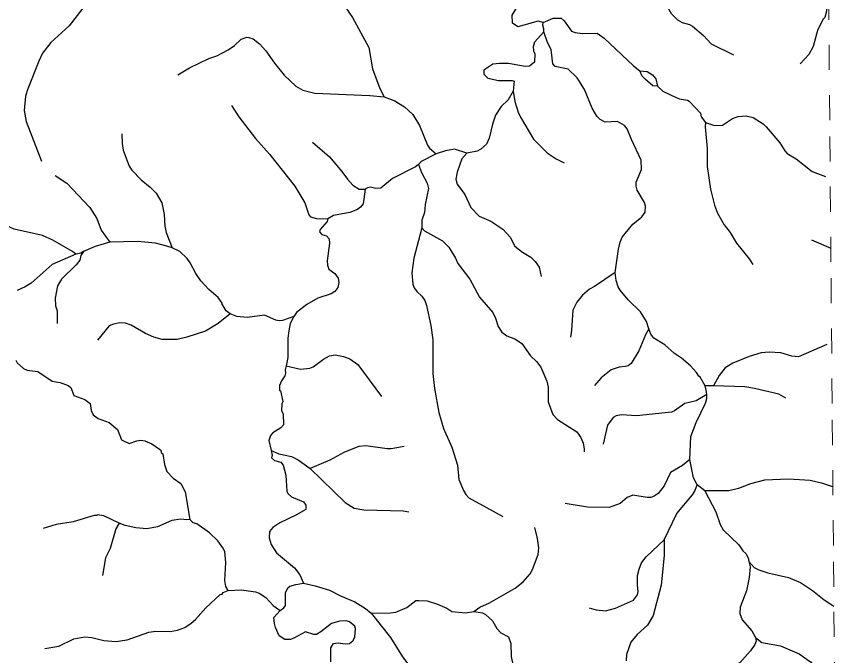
# Model space of a CAD drawing. Extents: x 346.5 to 372.4, y 7400.3 to 7428.2.
# Drawn here: x 368.941 to 372.201, y 7419.897 to 7422.445 of the extents above; entities that cross this region are included whole.
import ezdxf

# ---------------------------------------------------------------- set-up
doc = ezdxf.new("R2010")
doc.units = 0
doc.header["$LTSCALE"] = 0.032
doc.linetypes.add('SHORT_DASHED', pattern=[2.7, 1.5, -1.2])
for name, color, linetype, lineweight in [('2', 7, 'Continuous', 25), ('53', 7, 'SHORT_DASHED', 13), ('7', 7, 'Continuous', 25)]:
    doc.layers.add(name, color=color, linetype=linetype, lineweight=lineweight)

msp = doc.modelspace()

# ---------------------------------------------------------------- linework, layer by layer
at = {"layer": '2'}
msp.add_lwpolyline([(371.4251, 7422.2281), (371.454, 7422.2254), (371.4749, 7422.2116), (371.489, 7422.1953), (371.4956, 7422.1665), (371.4768, 7422.1684), (371.4462, 7422.1949), (371.4342, 7422.2069)], close=True, dxfattribs=at)
at = {"layer": '53'}
msp.add_lwpolyline([(372.2008, 7419.7716), (372.1959, 7420.3365), (372.191, 7420.9014), (372.1861, 7421.4663), (372.1813, 7422.0313), (372.1764, 7422.5962), (372.1715, 7423.1611), (372.1666, 7423.726), (372.1618, 7424.2909), (372.1569, 7424.8558), (372.152, 7425.4207), (372.1471, 7425.9856), (372.1423, 7426.5505), (372.1374, 7427.1154), (372.1325, 7427.6804), (372.1277, 7428.2453)], dxfattribs=at)
at = {"layer": '7'}
for p, q in [((372.1086, 7421.5536), (372.1857, 7421.5209)), ((371.6837, 7420.5538), (371.6534, 7420.5773))]:
    msp.add_line(p, q, dxfattribs=at)
for points in [[(369.5582, 7422.8294), (369.5305, 7422.8167), (369.4516, 7422.749), (369.3615, 7422.6956), (369.3049, 7422.643), (369.2922, 7422.6294), (369.2715, 7422.5975), (369.2515, 7422.5497), (369.2061, 7422.478), (369.1519, 7422.4071), (369.0778, 7422.3401), (369.0459, 7422.2979), (369.03, 7422.266), (368.9862, 7422.156), (368.9774, 7422.1274), (368.9726, 7422.07), (368.9806, 7422.0253), (369.0412, 7421.8683)], [(371.0391, 7422.421), (371.0194, 7422.4263), (370.9387, 7422.4031), (370.9172, 7422.4174), (370.9156, 7422.4493), (370.9411, 7422.4908), (370.9833, 7422.5298), (371.0447, 7422.5999), (371.0526, 7422.6406), (371.0439, 7422.7027), (371.0494, 7422.7235), (371.0662, 7422.7426), (371.0718, 7422.7474), (371.0893, 7422.7489), (371.1308, 7422.7362), (371.1515, 7422.7354), (371.1698, 7422.745), (371.2123, 7422.785)], [(372.1118, 7422.7489), (372.1277, 7422.7019), (372.162, 7422.6294), (372.166, 7422.6135), (372.174, 7422.5541), (372.1732, 7422.5035), (372.1676, 7422.4605), (372.1612, 7422.4405), (372.1532, 7422.4318), (372.1325, 7422.3887), (372.115, 7422.325), (372.0982, 7422.2931), (372.064, 7422.2557)], [(371.4061, 7422.6228), (371.416, 7422.6007), (371.4288, 7422.5864), (371.4862, 7422.5441), (371.5149, 7422.5186), (371.5499, 7422.4557), (371.5754, 7422.431), (371.593, 7422.4206), (371.6233, 7422.4126), (371.6344, 7422.4055), (371.679, 7422.368), (371.7093, 7422.3353), (371.7978, 7422.2915)], [(370.2175, 7422.5314), (370.2453, 7422.4971), (370.2509, 7422.4828), (370.2804, 7422.4398), (370.345, 7422.321), (370.3601, 7422.2357), (370.3888, 7422.1576), (370.4062, 7422.1245)], [(371.0419, 7422.3831), (371.0426, 7422.3955), (371.0378, 7422.4093), (371.0391, 7422.421)], [(371.0391, 7422.421), (371.0798, 7422.4381), (371.1108, 7422.4381), (371.1236, 7422.427), (371.1531, 7422.3863), (371.1674, 7422.3808), (371.1961, 7422.376), (371.2551, 7422.3784), (371.283, 7422.3577), (371.3993, 7422.2477), (371.4251, 7422.2281)], [(369.5839, 7422.2118), (369.6309, 7422.2397), (369.7074, 7422.2772), (369.7393, 7422.2875), (369.7855, 7422.3114), (369.8102, 7422.329), (369.8373, 7422.3545), (369.8588, 7422.3616), (369.8668, 7422.3608), (369.8843, 7422.3553), (369.9098, 7422.3354), (369.9353, 7422.3075), (369.9688, 7422.2588), (370.0086, 7422.211), (370.0549, 7422.1664), (370.082, 7422.1504), (370.1298, 7422.1385), (370.3498, 7422.1297), (370.4062, 7422.1245)], [(371.0419, 7422.3831), (371.0048, 7422.3425), (371, 7422.325), (371.0016, 7422.3075), (371.0064, 7422.2955), (371.0048, 7422.262), (370.9857, 7422.2461), (370.9682, 7422.2445), (370.9012, 7422.2572), (370.8662, 7422.2572), (370.8391, 7422.254), (370.804, 7422.2309), (370.804, 7422.215), (370.8191, 7422.1991), (370.8614, 7422.1887), (370.9164, 7422.1895), (370.9243, 7422.1863), (370.9203, 7422.1464)], [(371.3271, 7421.4241), (371.3395, 7421.5169), (371.3459, 7421.5456), (371.3539, 7421.5647), (371.3969, 7421.6173), (371.4328, 7421.646), (371.4463, 7421.6643), (371.4479, 7421.689), (371.4439, 7421.7034), (371.4137, 7421.7528), (371.4097, 7421.7687), (371.4097, 7421.7847), (371.432, 7421.8341), (371.4304, 7421.8715), (371.3921, 7421.9536), (371.3746, 7421.9967), (371.3642, 7422.0102), (371.3364, 7422.0261), (371.287, 7422.0237), (371.2662, 7422.0341), (371.2535, 7422.0476), (371.2351, 7422.0795), (371.2041, 7422.1529), (371.1746, 7422.1999), (371.1395, 7422.2349), (371.0877, 7422.2445), (371.0781, 7422.2556), (371.0718, 7422.3122), (371.0574, 7422.3409), (371.0419, 7422.3831)], [(371.4956, 7422.1665), (371.5165, 7422.1473), (371.5699, 7422.1218), (371.5834, 7422.1162), (371.6153, 7422.1106), (371.6217, 7422.1066), (371.6663, 7422.0596), (371.6693, 7422.0449), (371.6865, 7422.0222)], [(370.9203, 7422.1464), (370.9004, 7422.1123), (370.8725, 7422.0859), (370.8502, 7422.0508), (370.8383, 7422.0158), (370.8247, 7421.9592), (370.8136, 7421.9353), (370.792, 7421.9161), (370.7769, 7421.9074), (370.735, 7421.9001)], [(370.9203, 7422.1464), (370.9267, 7422.105), (370.9395, 7422.0636), (370.949, 7422.0429), (371.0016, 7421.9552), (371.0562, 7421.9006), (371.0909, 7421.8771), (371.1236, 7421.8612)], [(370.4062, 7422.1245), (370.4486, 7422.1082), (370.4637, 7422.0994), (370.4868, 7422.0843), (370.5203, 7422.054), (370.5474, 7422.0094), (370.5793, 7421.9313), (370.5872, 7421.9201), (370.6138, 7421.8967)], [(369.7975, 7422.0899), (369.8269, 7422.0445), (369.8939, 7421.9584), (369.9497, 7421.8962), (370.0501, 7421.7679), (370.0899, 7421.7018), (370.1059, 7421.654), (370.1131, 7421.646), (370.1362, 7421.6388), (370.1815, 7421.6383)], [(371.6865, 7422.0222), (371.7221, 7422.0102), (371.754, 7422.011), (371.7938, 7422.0381), (371.8161, 7422.046), (371.848, 7422.0484), (371.8767, 7422.0413), (371.9157, 7422.0166), (371.9277, 7422.0046), (371.9819, 7421.9409), (372.0018, 7421.909), (372.0122, 7421.8978), (372.0472, 7421.8771), (372.111, 7421.8261), (372.1644, 7421.8062)], [(371.6865, 7422.0222), (371.6852, 7422.0043), (371.6934, 7421.9186), (371.6934, 7421.8468), (371.7069, 7421.756), (371.7221, 7421.6922), (371.7348, 7421.6603), (371.7603, 7421.6141), (371.7842, 7421.5838), (371.8105, 7421.5408), (371.8607, 7421.4786), (371.8743, 7421.4555)], [(369.3615, 7421.9767), (369.3623, 7421.9377), (369.3663, 7421.9122), (369.391, 7421.8484), (369.4014, 7421.8325), (369.438, 7421.7934), (369.4739, 7421.7647), (369.4986, 7421.74), (369.5201, 7421.7018), (369.5305, 7421.6548), (369.5329, 7421.6093), (369.5376, 7421.5838), (369.5617, 7421.5224)], [(370.121, 7421.9433), (370.188, 7421.8851), (370.2374, 7421.8269), (370.2597, 7421.7958), (370.282, 7421.7727), (370.3067, 7421.7568), (370.3301, 7421.7557)], [(370.735, 7421.9001), (370.6861, 7421.9153), (370.651, 7421.909), (370.6138, 7421.8967)], [(370.735, 7421.9001), (370.7163, 7421.8771), (370.6972, 7421.8245), (370.6924, 7421.7958), (370.6972, 7421.7767), (370.7275, 7421.7353), (370.7514, 7421.6826), (370.7841, 7421.6492), (370.8311, 7421.6292), (370.8789, 7421.5966), (370.9084, 7421.5647), (370.9267, 7421.5296), (370.957, 7421.5049), (370.9905, 7421.485), (371.008, 7421.4675), (371.024, 7421.4452), (371.0319, 7421.4077)], [(370.6138, 7421.8967), (370.5532, 7421.8665), (370.5436, 7421.8548)], [(370.5436, 7421.8548), (370.5312, 7421.8452), (370.439, 7421.7982), (370.3928, 7421.7599), (370.3737, 7421.7591), (370.3521, 7421.764), (370.3404, 7421.7619), (370.3301, 7421.7557)], [(370.5436, 7421.8548), (370.5553, 7421.8229), (370.5777, 7421.7807), (370.5824, 7421.7592), (370.5697, 7421.6954), (370.5665, 7421.6635), (370.5566, 7421.6323), (370.5559, 7421.6027)], [(369.0962, 7421.811), (369.1416, 7421.7807), (369.2332, 7421.6834), (369.2611, 7421.6396), (369.2794, 7421.5934), (369.3133, 7421.5454)], [(370.3301, 7421.7557), (370.3258, 7421.7161), (370.3226, 7421.6978), (370.3115, 7421.6842), (370.3003, 7421.6755), (370.2701, 7421.6627), (370.2049, 7421.6507), (370.1815, 7421.6383)], [(370.1815, 7421.6383), (370.1794, 7421.6279), (370.1513, 7421.595), (370.1481, 7421.5862), (370.1577, 7421.5758), (370.176, 7421.5703), (370.1872, 7421.5583), (370.1888, 7421.5408), (370.1792, 7421.4707), (370.18, 7421.4531), (370.1864, 7421.4372), (370.2103, 7421.4197), (370.223, 7421.4021), (370.2262, 7421.3846), (370.2222, 7421.3647), (370.2095, 7421.3487), (370.1951, 7421.3392), (370.1425, 7421.3224), (370.0987, 7421.2969), (370.0572, 7421.2642), (370.0461, 7421.2491)], [(369.1785, 7421.4968), (369.1644, 7421.508), (369.0858, 7421.5527), (369.0451, 7421.5711), (368.9328, 7421.5966), (368.881, 7421.6213), (368.8379, 7421.6356)], [(370.5559, 7421.6027), (370.5251, 7421.4818), (370.5171, 7421.4229), (370.5203, 7421.3782), (370.5259, 7421.3623), (370.537, 7421.3479), (370.5569, 7421.3304), (370.5689, 7421.3121), (370.5745, 7421.2922), (370.592, 7421.2125), (370.6008, 7421.1551), (370.6, 7421.0212), (370.6072, 7420.9622), (370.6247, 7420.8666), (370.6422, 7420.8028), (370.6757, 7420.7279), (370.6988, 7420.6562), (370.7044, 7420.5988), (370.7219, 7420.5558), (370.7315, 7420.5398), (370.7442, 7420.5255), (370.8136, 7420.488), (370.8797, 7420.4522)], [(370.5559, 7421.6027), (370.5671, 7421.5899), (370.639, 7421.5504), (370.6645, 7421.5257), (370.6908, 7421.4818), (370.7004, 7421.4595), (370.7474, 7421.3981), (370.7857, 7421.3256), (370.8391, 7421.2651), (370.8502, 7421.2427), (370.8606, 7421.2093), (370.8749, 7421.1869), (370.8949, 7421.1718), (370.9299, 7421.159), (370.9546, 7421.1415), (370.9897, 7421.0913), (371.0128, 7421.069), (371.0303, 7421.0467), (371.0542, 7420.9909), (371.059, 7420.967), (371.059, 7420.908), (371.0781, 7420.8586), (371.0965, 7420.8379), (371.1738, 7420.7885), (371.1897, 7420.7662), (371.1985, 7420.7439), (371.2025, 7420.7215), (371.2025, 7420.7096)], [(369.3133, 7421.5454), (369.2547, 7421.528), (369.2088, 7421.5072)], [(369.5617, 7421.5224), (369.5401, 7421.5288), (369.4954, 7421.5416), (369.4524, 7421.5448), (369.4221, 7421.5472), (369.3133, 7421.5454)], [(369.2088, 7421.5072), (369.1975, 7421.4914), (369.1934, 7421.4735), (369.179, 7421.4547), (369.1208, 7421.3973), (369.1049, 7421.3703), (369.0953, 7421.3224), (369.0969, 7421.2906), (369.1033, 7421.2714), (369.1033, 7421.2212)], [(369.2088, 7421.5072), (369.1978, 7421.501), (369.1785, 7421.4968)], [(369.7935, 7421.2595), (369.7767, 7421.2714), (369.7616, 7421.2977), (369.7616, 7421.3025), (369.7457, 7421.324), (369.7074, 7421.3567), (369.6763, 7421.391), (369.6556, 7421.4197), (369.6341, 7421.4627), (369.6213, 7421.4802), (369.5927, 7421.5073), (369.5617, 7421.5224)], [(369.1785, 7421.4968), (369.0834, 7421.4555), (368.9997, 7421.3822), (368.9766, 7421.3663), (368.9447, 7421.3519)], [(371.3271, 7421.4241), (371.2447, 7421.3678), (371.2248, 7421.3575), (371.1961, 7421.3344), (371.1738, 7421.3065), (371.1578, 7421.2746), (371.1531, 7421.1949), (371.1483, 7421.167)], [(371.4607, 7421.2), (371.4511, 7421.229), (371.428, 7421.2674), (371.3778, 7421.3145), (371.3459, 7421.3543), (371.3387, 7421.3671), (371.3308, 7421.3926), (371.3271, 7421.4241)], [(369.7935, 7421.2595), (369.7457, 7421.2204), (369.6947, 7421.1901), (369.6198, 7421.1662), (369.5815, 7421.1575), (369.5225, 7421.1575), (369.4891, 7421.167), (369.4556, 7421.1806), (369.3982, 7421.214), (369.3759, 7421.222), (369.3536, 7421.2236), (369.3281, 7421.2188), (369.3105, 7421.2117), (369.2643, 7421.1543)], [(370.0461, 7421.2491), (370.0007, 7421.2324), (369.9879, 7421.2316), (369.9752, 7421.234), (369.929, 7421.2539), (369.8604, 7421.2443), (369.8198, 7421.2491), (369.7935, 7421.2595)], [(370.0461, 7421.2491), (370.0317, 7421.2204), (370.0262, 7421.1917), (370.023, 7421.163), (370.0222, 7421.0849), (370.0156, 7421.0521)], [(371.4607, 7421.2), (371.4471, 7421.1758), (371.4208, 7421.112), (371.3898, 7421.0618), (371.3778, 7421.0523), (371.3682, 7421.0491), (371.3427, 7421.0467), (371.3101, 7421.0363), (371.271, 7421.0044), (371.2447, 7420.9742)], [(371.6846, 7420.9725), (371.665, 7421.0066), (371.6599, 7421.0108), (371.6511, 7421.0252), (371.6264, 7421.0515), (371.5906, 7421.0833), (371.5635, 7421.1017), (371.5244, 7421.1352), (371.4806, 7421.1622), (371.4686, 7421.1782), (371.4607, 7421.2)], [(372.1692, 7421.1367), (372.0568, 7421.0881), (372.0297, 7421.0905), (371.9867, 7421.1033), (371.9405, 7421.1072), (371.9086, 7421.1033), (371.8608, 7421.0889), (371.7954, 7421.0626), (371.7643, 7421.0443), (371.7404, 7421.014), (371.7181, 7420.9718)], [(370.0156, 7421.0521), (370.0724, 7421.0387), (370.1107, 7421.0427), (370.1234, 7421.0475), (370.1649, 7421.0786), (370.1888, 7421.0913), (370.2111, 7421.0953), (370.2446, 7421.0889), (370.2693, 7421.0802), (370.3011, 7421.057), (370.3952, 7420.9295)], [(368.9392, 7421.0746), (368.9439, 7421.0634), (368.9694, 7421.0411), (368.9838, 7421.0347), (369.0268, 7421.0299), (369.0842, 7420.9909), (369.1161, 7420.9853), (369.148, 7420.9734), (369.1575, 7420.9662), (369.1695, 7420.9335), (369.2133, 7420.9176), (369.2356, 7420.9024), (369.2396, 7420.8746), (369.2476, 7420.857), (369.2667, 7420.8419), (369.3105, 7420.8259), (369.344, 7420.7988), (369.3599, 7420.7566), (369.3902, 7420.743), (369.4205, 7420.7526), (369.4365, 7420.7558), (369.4524, 7420.7526), (369.4811, 7420.7414), (369.5114, 7420.7199), (369.5169, 7420.716), (369.5185, 7420.7072), (369.5241, 7420.7016), (369.5313, 7420.6594), (369.54, 7420.6307), (369.5655, 7420.6044), (369.5966, 7420.5837), (369.6134, 7420.5502), (369.6318, 7420.4402)], [(370.0156, 7421.0521), (370.0115, 7421.0362), (370.0136, 7421.0225), (370.011, 7421.0124), (369.9967, 7420.9917), (369.9895, 7420.9734), (369.9895, 7420.9542), (369.9927, 7420.9519), (370.0023, 7420.9096), (369.9991, 7420.9008), (369.9975, 7420.8721), (370.0039, 7420.861), (370.0047, 7420.8172), (369.9951, 7420.8052), (369.9624, 7420.7845), (369.9529, 7420.7741), (369.9465, 7420.755), (369.956, 7420.7147)], [(372.0066, 7420.9232), (371.9787, 7420.9391), (371.8815, 7420.9614), (371.8432, 7420.9678), (371.7181, 7420.9718), (371.6846, 7420.9725)], [(371.6915, 7420.938), (371.6888, 7420.9546), (371.6846, 7420.9725)], [(371.6915, 7420.938), (371.6488, 7420.9128), (371.6041, 7420.9016), (371.5635, 7420.8721), (371.5515, 7420.8674), (371.4113, 7420.8522), (371.3523, 7420.8562), (371.33, 7420.8522), (371.318, 7420.8466), (371.2957, 7420.8156), (371.279, 7420.7399)], [(371.6236, 7420.6792), (371.628, 7420.7709), (371.6488, 7420.8267), (371.687, 7420.9032), (371.6918, 7420.9224), (371.6915, 7420.938)], [(370.486, 7420.7303), (370.4342, 7420.7215), (370.4183, 7420.7215), (370.333, 7420.7327), (370.3051, 7420.7311), (370.2477, 7420.708), (370.1904, 7420.6761), (370.1118, 7420.6424)], [(369.956, 7420.7147), (369.9601, 7420.6954), (369.9576, 7420.6856), (369.9693, 7420.6745), (369.9943, 7420.6681), (370.0039, 7420.6562), (370.015, 7420.6163), (370.0182, 7420.5526), (370.0222, 7420.543), (370.0373, 7420.5295), (370.0852, 7420.5103), (370.0939, 7420.4968), (370.0939, 7420.4801), (370.0549, 7420.4569), (369.9911, 7420.4266), (369.9632, 7420.4083), (369.9497, 7420.3916), (369.9481, 7420.3661), (369.956, 7420.3406), (369.9776, 7420.3063), (370.0493, 7420.2473), (370.0708, 7420.2195), (370.0855, 7420.1858)], [(369.956, 7420.7147), (369.9863, 7420.7016), (370.0373, 7420.6912), (370.0636, 7420.6769), (370.1118, 7420.6424)], [(371.6236, 7420.6792), (371.5946, 7420.6554), (371.5475, 7420.6275), (371.522, 7420.5741), (371.4974, 7420.543), (371.4822, 7420.5326), (371.4687, 7420.5279), (371.4543, 7420.5271), (371.3969, 7420.5366), (371.3746, 7420.5271), (371.3459, 7420.504), (371.3029, 7420.488), (371.2168, 7420.4888), (371.1268, 7420.504)], [(371.6534, 7420.5773), (371.6384, 7420.6052), (371.6236, 7420.6792)], [(370.1118, 7420.6424), (370.2509, 7420.5079), (370.2868, 7420.4848), (370.3258, 7420.4777), (370.482, 7420.4737), (370.5052, 7420.4697)], [(372.1939, 7420.5703), (372.154, 7420.5837), (372.103, 7420.5956), (372.017, 7420.6004), (371.9213, 7420.5964), (371.8663, 7420.5812), (371.8177, 7420.5629), (371.7795, 7420.5542), (371.6837, 7420.5538)], [(371.5215, 7420.3592), (371.5722, 7420.4633), (371.6344, 7420.5382), (371.6444, 7420.5532), (371.6534, 7420.5773)], [(371.6837, 7420.5538), (371.7277, 7420.4697), (371.7452, 7420.4203), (371.7571, 7420.398), (371.8193, 7420.339), (371.8352, 7420.3143), (371.8464, 7420.3047), (371.8568, 7420.2864), (371.8593, 7420.2724)], [(369.3505, 7420.4256), (369.2898, 7420.4538), (369.2643, 7420.4585), (369.2635, 7420.4561), (369.2507, 7420.4553), (369.1671, 7420.4306), (369.1001, 7420.4203), (369.0483, 7420.4036)], [(369.6318, 7420.4402), (369.6202, 7420.4378), (369.5958, 7420.441), (369.5608, 7420.4362), (369.5034, 7420.4099), (369.4604, 7420.4027), (369.4173, 7420.4059), (369.3743, 7420.4163), (369.3505, 7420.4256)], [(369.785, 7420.1564), (369.7759, 7420.1732), (369.7712, 7420.1971), (369.7759, 7420.2689), (369.7712, 7420.3119), (369.764, 7420.3263), (369.7441, 7420.3549), (369.7106, 7420.3868), (369.6596, 7420.4219), (369.645, 7420.4268), (369.6318, 7420.4402)], [(369.3505, 7420.4256), (369.3376, 7420.4028), (369.3153, 7420.3247), (369.2962, 7420.2864), (369.2842, 7420.2171)], [(370.7634, 7420.0736), (370.7872, 7420.0906), (370.8263, 7420.1071), (370.9283, 7420.1661), (370.9602, 7420.1908), (370.9881, 7420.2234), (370.9977, 7420.2402), (371.0192, 7420.3008), (371.0224, 7420.3263), (371.0176, 7420.3645), (371.0064, 7420.4083)], [(371.2224, 7420.0872), (371.2503, 7420.08), (371.2886, 7420.076), (371.3284, 7420.0864), (371.3993, 7420.1182), (371.4161, 7420.1398), (371.4184, 7420.1525), (371.4153, 7420.178), (371.416, 7420.2163), (371.4216, 7420.2418), (371.432, 7420.2673), (371.4503, 7420.2904), (371.5215, 7420.3592)], [(371.5215, 7420.3592), (371.5213, 7420.296), (371.5093, 7420.178), (371.4782, 7420.0577), (371.4551, 7420.0186), (371.4137, 7419.9812), (371.389, 7419.9509), (371.3714, 7419.9023), (371.3698, 7419.876)], [(371.8593, 7420.2724), (371.8642, 7420.2515), (371.8607, 7420.2083), (371.8496, 7420.1549), (371.8249, 7420.0904), (371.8225, 7420.0649), (371.8328, 7420.0401), (371.8711, 7419.9955), (371.8858, 7419.9697)], [(371.8593, 7420.2724), (371.8799, 7420.249), (371.899, 7420.2386), (371.9341, 7420.2274), (372.017, 7420.2083), (372.0648, 7420.1884), (372.1126, 7420.1565), (372.1588, 7420.119), (372.198, 7420.0941)], [(369.9914, 7420.0766), (370.0066, 7420.0876), (370.0128, 7420.0972), (370.0134, 7420.1477), (370.0222, 7420.1677), (370.031, 7420.174), (370.0549, 7420.1812), (370.0855, 7420.1858)], [(370.0855, 7420.1858), (370.1314, 7420.1756), (370.1888, 7420.1581), (370.2318, 7420.1358), (370.2892, 7420.1119), (370.3322, 7420.0856), (370.3546, 7420.0661)], [(369.0547, 7419.9262), (369.1097, 7419.9349), (369.1703, 7419.9644), (369.2133, 7419.9724), (369.242, 7419.97), (369.2898, 7419.9573), (369.3376, 7419.9533), (369.3823, 7419.9604), (369.4683, 7419.9907), (369.497, 7419.9947), (369.5544, 7419.9931), (369.5831, 7419.9987), (369.6118, 7420.0098), (369.6381, 7420.0266), (369.6548, 7420.0409), (369.6955, 7420.0872), (369.7536, 7420.1405), (369.7608, 7420.1421), (369.7651, 7420.1489), (369.785, 7420.1564)], [(369.785, 7420.1564), (369.8381, 7420.1589), (369.8939, 7420.1517), (369.9082, 7420.1461), (369.9345, 7420.1286), (369.964, 7420.0967), (369.9914, 7420.0766)], [(370.3546, 7420.0661), (370.431, 7420.0672), (370.4534, 7420.0704), (370.4964, 7420.0895), (370.5331, 7420.1166), (370.5442, 7420.1174), (370.5777, 7420.115), (370.6191, 7420.1023), (370.6558, 7420.0864), (370.6757, 7420.0728), (370.7307, 7420.068), (370.7634, 7420.0736)], [(370.1935, 7419.8728), (370.1935, 7419.9278), (370.2039, 7419.9453), (370.223, 7419.9477), (370.2509, 7419.9437), (370.2685, 7419.9461), (370.2812, 7419.9565), (370.29, 7419.9708), (370.2924, 7420.0059), (370.29, 7420.0146), (370.2677, 7420.0322), (370.2557, 7420.0361), (370.2286, 7420.0346), (370.1967, 7420.025), (370.1537, 7419.9915), (370.1362, 7419.9819), (370.1258, 7419.9819), (370.0931, 7419.9915), (370.0493, 7419.9676), (370.0326, 7419.962), (370.011, 7419.9612), (369.9879, 7419.9756), (369.9728, 7420.0091), (369.9688, 7420.025), (369.9664, 7420.0497), (369.9914, 7420.0766)], [(370.7634, 7420.0736), (370.7976, 7420.068), (370.8104, 7420.0609), (370.8375, 7420.0354), (370.855, 7420.0051), (370.871, 7419.9883), (370.9012, 7419.9716), (370.9108, 7419.9461), (370.9124, 7419.8943), (370.9204, 7419.8552), (370.9235, 7419.8537), (370.9395, 7419.8162), (370.9737, 7419.7652), (371.0271, 7419.7078), (371.0622, 7419.6648), (371.0821, 7419.648), (371.1084, 7419.6305), (371.1738, 7419.5962), (371.1889, 7419.5843)], [(370.3546, 7420.0661), (370.4318, 7419.97), (370.4788, 7419.8927), (370.5004, 7419.864), (370.5155, 7419.8353), (370.5195, 7419.8066), (370.5203, 7419.6919), (370.5243, 7419.6632), (370.533, 7419.6186), (370.5458, 7419.5755), (370.5673, 7419.5325), (370.592, 7419.5014), (370.5968, 7419.4966), (370.6271, 7419.4863), (370.6701, 7419.4815), (370.7418, 7419.4839), (370.8598, 7419.4942), (370.9259, 7419.4879)], [(371.8858, 7419.9697), (371.8878, 7419.955), (371.883, 7419.9412), (371.8655, 7419.9166), (371.8225, 7419.8688), (371.7914, 7419.8497), (371.7763, 7419.8329), (371.7763, 7419.813), (371.7826, 7419.7843), (371.7826, 7419.7365), (371.7699, 7419.6728), (371.7444, 7419.5907), (371.7492, 7419.4432), (371.7468, 7419.3827), (371.734, 7419.3189), (371.6931, 7419.2165)], [(371.8858, 7419.9697), (371.9113, 7419.9497), (371.9851, 7419.9357), (372.06, 7419.9046), (372.1046, 7419.872), (372.1572, 7419.8114), (372.2007, 7419.7816)]]:
    msp.add_lwpolyline(points, dxfattribs=at)

doc.saveas('drawing.dxf')
